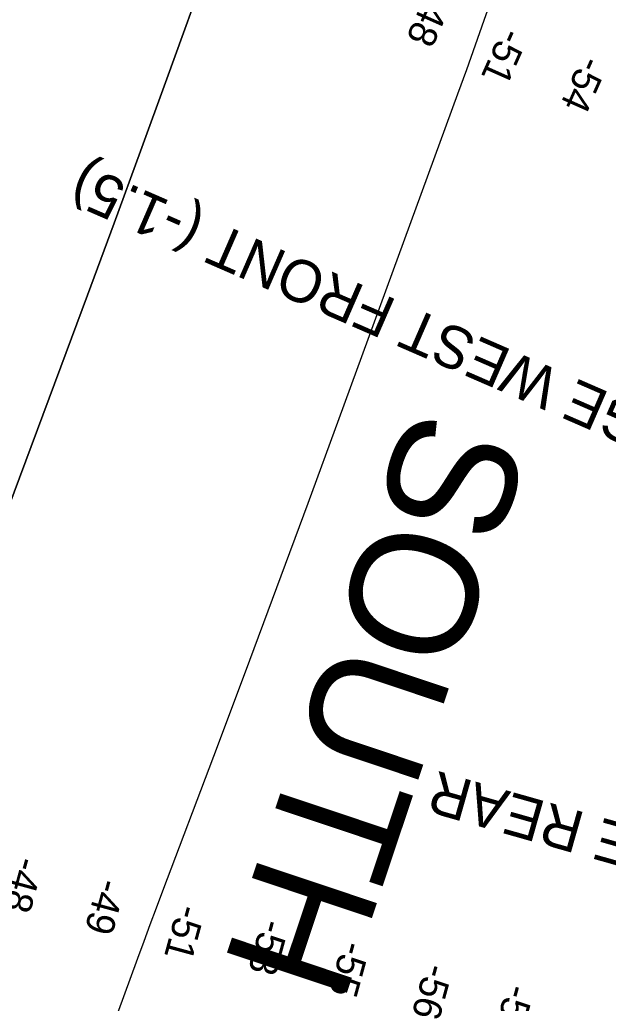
# Model space of a CAD drawing. Extents: x 3930721 to 3950824, y 220441 to 242861.
# Drawn here: x 3942447 to 3943145, y 234878 to 236044 of the extents above; entities that cross this region are included whole.
import ezdxf

# ---------------------------------------------------------------- set-up
doc = ezdxf.new("R2010")
doc.units = 0
for name, color, linetype in [('V-CHAN-NAID', 7, 'Continuous'), ('V-RIVR-IDEN', 7, 'Continuous'), ('V-RIVR-RANG', 7, 'Continuous'), ('V-TOPO-DPTH', 7, 'Continuous'), ('V-TOPO-MAJR', 7, 'Continuous'), ('V-TOPO-MINR', 7, 'Continuous')]:
    doc.layers.add(name, color=color, linetype=linetype)

msp = doc.modelspace()

# ---------------------------------------------------------------- linework, layer by layer
at = {"layer": 'V-TOPO-DPTH'}
for points in [[(3942307.2, 235126.8), (3942495.9, 235632.9), (3942527.5, 235718.1), (3942559, 235803.4), (3942590.3, 235888.8), (3942621.4, 235974.2), (3942672.6, 236115.5)], [(3942672.6, 236115.5), (3942621.4, 235974.2), (3942590.3, 235888.8), (3942559, 235803.4), (3942527.5, 235718.1), (3942495.9, 235632.9), (3942307.2, 235126.8)]]:
    msp.add_lwpolyline(points, dxfattribs=at)
at = {"layer": 'V-TOPO-MAJR'}
msp.add_lwpolyline([(3943007.4, 236072.9), (3942997.3, 236043.6), (3942987, 236014.3), (3942976.6, 235985.1), (3942966, 235956), (3942825.3, 235571.2), (3942788.6, 235471), (3942751.6, 235371), (3942714.3, 235271), (3942676.8, 235171.1), (3942616.5, 235011.3), (3942609.1, 234991.4), (3942601.6, 234971.5), (3942594.3, 234951.6), (3942586.9, 234931.6), (3942531.1, 234779.2), (3942496.2, 234683), (3942461.5, 234586.7), (3942427.2, 234490.2)], dxfattribs=at)
at = {"layer": 'V-TOPO-MINR'}
msp.add_lwpolyline([(3942672.6, 236115.5), (3942621.4, 235974.2), (3942590.3, 235888.8), (3942559, 235803.4), (3942527.5, 235718.1), (3942495.9, 235632.9), (3942307.2, 235126.8)], dxfattribs=at)

# ---------------------------------------------------------------- texts
at = {"layer": 'V-CHAN-NAID'}
for s, rotation, p in [('HEAD RANGE FRONT (-1.5)', 155.0663, (3943705.6, 236002.1)), ('HEAD RANGE WEST FRONT (-1.5)', 156.4511, (3943512.5, 235442.9)), ('HEAD RANGE REAR', 164.1676, (3943562.7, 234978.2))]:
    msp.add_text(s, height=50, rotation=rotation, dxfattribs=at).set_placement(p)
at = {"layer": 'V-RIVR-IDEN'}
msp.add_text('SOUTH', height=150, rotation=251.4904, dxfattribs=at).set_placement((3942910.5, 235588.8))
at = {"layer": 'V-RIVR-RANG'}
for s, rotation, p in [('-48', 246.041, (3942931.1, 236081.6)), ('-51', 246.041, (3943019.8, 236036.6)), ('-54', 246.041, (3943114, 236003.5)), ('-48', 254.7505, (3942443.5, 235054)), ('-49', 254.7505, (3942540.9, 235028)), ('-51', 254.7505, (3942635.2, 234997.2)), ('-53', 254.7505, (3942734.7, 234979.9)), ('-55', 254.7505, (3942830.4, 234953.9)), ('-56', 254.7505, (3942928.6, 234927.3)), ('-55', 254.7505, (3943025.1, 234902.7))]:
    msp.add_text(s, height=33.5, rotation=rotation, dxfattribs=at).set_placement(p)

doc.saveas('drawing.dxf')
